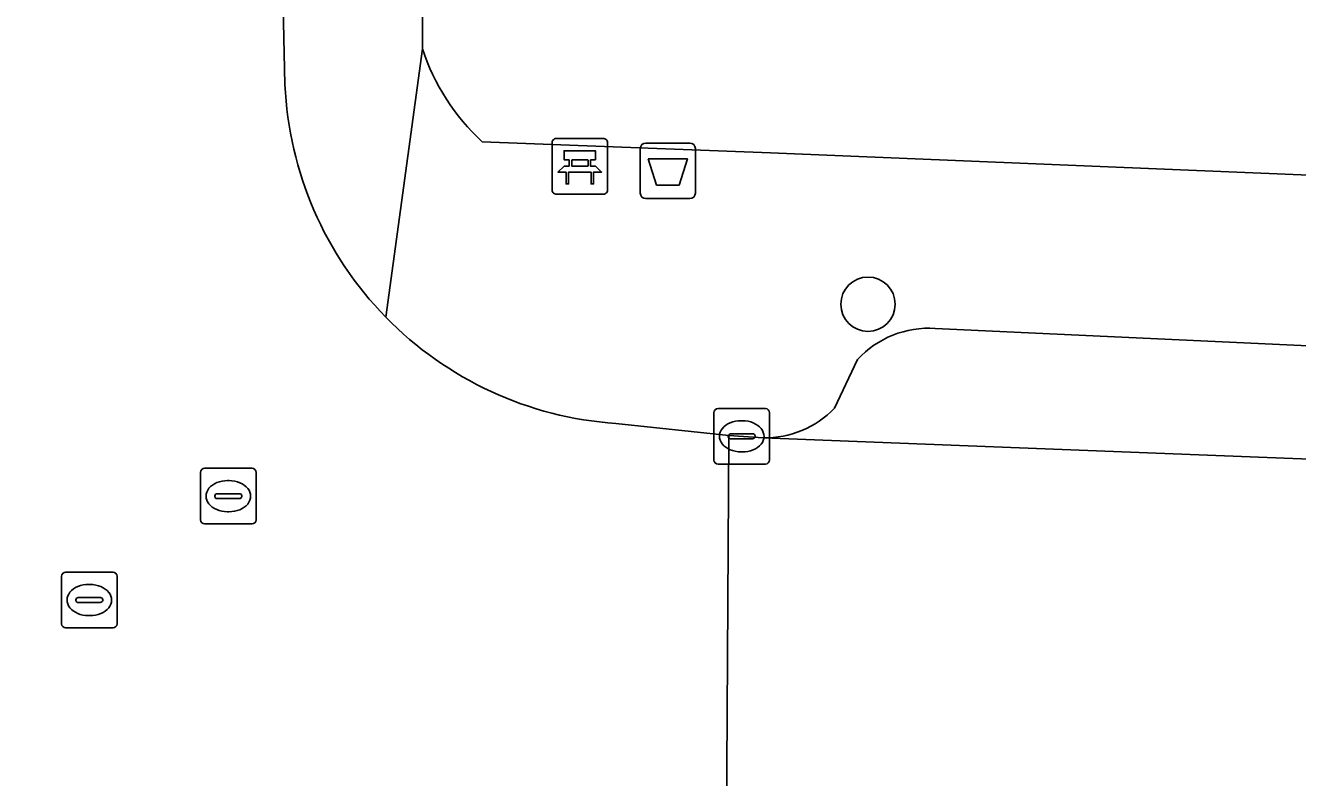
# Model space of a CAD drawing. Extents: x 160732 to 162107, y 387428 to 388479.
# Drawn here: x 161427.49 to 161450.36, y 388013.08 to 388026.6 of the extents above; entities that cross this region are included whole.
import ezdxf

# ---------------------------------------------------------------- set-up
doc = ezdxf.new("R2010")
doc.units = 0
for name, color, linetype in [('IMGEO_Afvalbak', 7, 'Continuous'), ('IMGEO_Bank', 7, 'Continuous'), ('IMGEO_Boom', 7, 'Continuous'), ('IMGEO_Erf', 7, 'Continuous'), ('IMGEO_Kolk', 7, 'Continuous'), ('IMGEO_Parkeervlak_open', 7, 'Continuous'), ('IMGEO_Rijbaan_lokaal_open', 7, 'Continuous'), ('IMGEO_Rioolput', 7, 'Continuous'), ('IMGEO_Voetpad_open', 7, 'Continuous')]:
    doc.layers.add(name, color=color, linetype=linetype)

msp = doc.modelspace()

# ---------------------------------------------------------------- linework, layer by layer
at = {"layer": 'IMGEO_Afvalbak'}
for p, q in [((161438.642, 388024.486), (161439.432, 388024.486)), ((161439.432, 388024.486), (161438.642, 388024.486)), ((161438.542, 388023.586), (161438.542, 388024.386)), ((161438.542, 388024.386), (161438.542, 388023.586)), ((161439.532, 388024.386), (161439.532, 388023.586)), ((161439.532, 388023.586), (161439.532, 388024.386)), ((161439.432, 388023.486), (161438.642, 388023.486)), ((161438.642, 388023.486), (161439.432, 388023.486))]:
    msp.add_line(p, q, dxfattribs=at)
msp.add_lwpolyline([(161438.685, 388024.2), (161439.389, 388024.2), (161439.24, 388023.73), (161438.834, 388023.73), (161438.685, 388024.2)], dxfattribs=at)
for centre, start, end in [((161438.642, 388024.386), 90, 180), ((161438.642, 388024.386), 90, 180), ((161439.432, 388024.386), 0, 90), ((161439.432, 388024.386), 360, 90), ((161438.642, 388023.586), 180, 270), ((161438.642, 388023.586), 180, 270), ((161439.432, 388023.586), 270, 0), ((161439.432, 388023.586), 270, 0)]:
    msp.add_arc(centre, 0.1, start, end, dxfattribs=at)
at = {"layer": 'IMGEO_Bank'}
for p, q in [((161436.955, 388023.642), (161436.955, 388024.483)), ((161436.955, 388024.483), (161436.955, 388023.642)), ((161437.03, 388024.567), (161437.871, 388024.567)), ((161437.871, 388024.567), (161437.03, 388024.567)), ((161437.955, 388024.492), (161437.955, 388023.651)), ((161437.955, 388023.651), (161437.955, 388024.492)), ((161437.264, 388024.073), (161437.264, 388024.179)), ((161437.308, 388024.179), (161437.308, 388024.073)), ((161437.596, 388024.185), (161437.314, 388024.185)), ((161437.314, 388024.067), (161437.596, 388024.067)), ((161437.602, 388024.073), (161437.602, 388024.179)), ((161437.646, 388024.179), (161437.646, 388024.073)), ((161437.652, 388023.965), (161437.259, 388023.965)), ((161437.88, 388023.567), (161437.039, 388023.567)), ((161437.039, 388023.567), (161437.88, 388023.567))]:
    msp.add_line(p, q, dxfattribs=at)
for points in [[(161437.258, 388024.185), (161437.172, 388024.185), (161437.172, 388024.346), (161437.735, 388024.346), (161437.735, 388024.185), (161437.652, 388024.185)], [(161437.202, 388023.965), (161437.06, 388023.965), (161437.172, 388024.067), (161437.258, 388024.067)], [(161437.652, 388024.067), (161437.735, 388024.067), (161437.847, 388023.965), (161437.708, 388023.965)], [(161437.252, 388023.958), (161437.252, 388023.751), (161437.209, 388023.751), (161437.209, 388023.958)], [(161437.702, 388023.958), (161437.702, 388023.751), (161437.658, 388023.751), (161437.658, 388023.958)]]:
    msp.add_lwpolyline(points, dxfattribs=at)
for centre, radius, start, end in [((161437.033, 388024.489), 0.0779, 92.4484, 184.2845), ((161437.033, 388024.489), 0.0779, 92.4484, 184.2845), ((161437.877, 388024.489), 0.0779, 2.4484, 94.2845), ((161437.877, 388024.489), 0.0779, 2.4484, 94.2845), ((161437.257, 388024.178), 0.00671, 2.8957, 87.1043), ((161437.257, 388024.074), 0.00671, 272.8957, 357.1043), ((161437.314, 388024.178), 0.00671, 92.8957, 177.1043), ((161437.314, 388024.074), 0.00671, 182.8957, 267.1043), ((161437.596, 388024.178), 0.00671, 2.8957, 87.1043), ((161437.596, 388024.074), 0.00671, 272.8957, 357.1043), ((161437.653, 388024.178), 0.00671, 92.8957, 177.1043), ((161437.653, 388024.074), 0.00671, 182.8957, 267.1043), ((161437.202, 388023.958), 0.00671, 2.8957, 87.1043), ((161437.259, 388023.958), 0.00671, 92.8957, 177.1043), ((161437.651, 388023.958), 0.00671, 2.8957, 87.1043), ((161437.708, 388023.958), 0.00671, 92.8957, 177.1043), ((161437.033, 388023.645), 0.0779, 182.4484, 274.2845), ((161437.033, 388023.645), 0.0779, 182.4484, 274.2845), ((161437.877, 388023.645), 0.0779, 272.4484, 4.2845), ((161437.877, 388023.645), 0.0779, 272.4484, 4.2845)]:
    msp.add_arc(centre, radius, start, end, dxfattribs=at)
at = {"layer": 'IMGEO_Boom'}
msp.add_circle((161442.635, 388021.589), 0.489, dxfattribs=at)
at = {"layer": 'IMGEO_Erf'}
for points in [[(161434.462, 388069.888), (161434.557, 388060.172), (161434.624, 388026.178)], [(161435.699, 388024.509), (161440.885, 388024.31), (161500, 388021.862), (161549.709, 388019.812)]]:
    msp.add_lwpolyline(points, dxfattribs=at)
msp.add_arc((161438.438, 388027.454), 4.022, 198.4983, 227.0727, dxfattribs=at)
at = {"layer": 'IMGEO_Kolk'}
for p, q in [((161439.864, 388018.79), (161439.864, 388019.642)), ((161439.939, 388019.716), (161440.791, 388019.716)), ((161440.865, 388019.642), (161440.865, 388018.79)), ((161440.352, 388019.496), (161440.377, 388019.496)), ((161440.123, 388019.21), (161440.123, 388019.222)), ((161440.561, 388019.173), (161440.163, 388019.173)), ((161440.166, 388019.259), (161440.564, 388019.259)), ((161440.607, 388019.222), (161440.607, 388019.21)), ((161440.791, 388018.716), (161439.939, 388018.716)), ((161440.375, 388018.936), (161440.35, 388018.936))]:
    msp.add_line(p, q, dxfattribs=at)
for points in [[(161439.864, 388018.79), (161439.864, 388019.642)], [(161439.939, 388019.716), (161440.791, 388019.716)], [(161440.865, 388019.642), (161440.865, 388018.79)], [(161440.791, 388018.716), (161439.939, 388018.716)]]:
    msp.add_lwpolyline(points, dxfattribs=at)
for centre, radius, start, end in [((161439.941, 388019.64), 0.0765, 91.552, 178.448), ((161439.941, 388019.64), 0.0765, 91.552, 178.448), ((161440.789, 388019.64), 0.0765, 1.552, 88.448), ((161440.789, 388019.64), 0.0765, 1.552, 88.448), ((161440.163, 388019.219), 0.0403, 85.8775, 175.7526), ((161440.16, 388019.209), 0.0366, 178.938, 274.7102), ((161440.564, 388019.216), 0.043, 264.8664, 352.4533), ((161440.568, 388019.221), 0.0386, 1.7309, 96.639), ((161439.941, 388018.792), 0.0765, 181.552, 268.448), ((161439.941, 388018.792), 0.0765, 181.552, 268.448), ((161440.789, 388018.792), 0.0765, 271.552, 358.448), ((161440.789, 388018.792), 0.0765, 271.552, 358.448)]:
    msp.add_arc(centre, radius, start, end, dxfattribs=at)
for centre, major_axis, ratio, start_param, end_param in [((161440.351, 388019.216), (-0.387, 0.002), 0.722429, 4.712389, 7.853982), ((161440.376, 388019.216), (-0.39, 0.002), 0.717154, 1.570796, 4.712389)]:
    msp.add_ellipse(centre, major_axis=major_axis, ratio=ratio, start_param=start_param, end_param=end_param, dxfattribs=at)
at = {"layer": 'IMGEO_Parkeervlak_open'}
for points in [[(161463.534, 388018.75), (161463.632, 388020.254), (161459.455, 388020.426), (161443.845, 388021.154)], [(161442.449, 388020.595), (161442.033, 388019.719)], [(161440.75, 388019.19), (161463.939, 388018.285)]]:
    msp.add_lwpolyline(points, dxfattribs=at)
for centre, radius, start, end in [((161443.726, 388019.427), 1.731, 86.0722, 137.573), ((161440.793, 388020.907), 1.717, 268.5755, 316.2387)]:
    msp.add_arc(centre, radius, start, end, dxfattribs=at)
at = {"layer": 'IMGEO_Rijbaan_lokaal_open'}
for points in [[(161432.154, 388025.535), (161432.108, 388027.5), (161427.076, 388027.448), (161427.158, 388006.474), (161432.185, 388006.493)], [(161440.134, 388019.233), (161438.102, 388019.447)], [(161438.903, 388012.332), (161440.091, 388012.254), (161440.134, 388019.233)], [(161526.078, 388015.991), (161500, 388016.878), (161466.045, 388018.141), (161463.939, 388018.285), (161440.75, 388019.19), (161440.134, 388019.233), (161440.091, 388012.254), (161441.421, 388012.203), (161487.149, 388010.413), (161487.325, 388010.423), (161505.921, 388009.669), (161506.042, 388009.654), (161547.657, 388007.97), (161547.726, 388007.972), (161566.362, 388007.179), (161566.442, 388007.169), (161594.761, 388006.028), (161595.044, 388013.04)]]:
    msp.add_lwpolyline(points, dxfattribs=at)
for centre, radius, start, end in [((161438.529, 388025.818), 6.381, 182.5416, 224.3642), ((161438.54, 388025.829), 6.397, 224.3662, 266.0712)]:
    msp.add_arc(centre, radius, start, end, dxfattribs=at)
at = {"layer": 'IMGEO_Rioolput'}
for p, q in [((161430.635, 388017.715), (161430.635, 388018.567)), ((161430.71, 388018.641), (161431.562, 388018.641)), ((161431.636, 388018.567), (161431.636, 388017.715)), ((161431.123, 388018.421), (161431.148, 388018.421)), ((161430.894, 388018.135), (161430.894, 388018.147)), ((161431.332, 388018.098), (161430.934, 388018.098)), ((161430.937, 388018.184), (161431.335, 388018.184)), ((161431.378, 388018.147), (161431.378, 388018.135)), ((161431.146, 388017.861), (161431.121, 388017.861)), ((161431.562, 388017.641), (161430.71, 388017.641)), ((161428.136, 388015.848), (161428.136, 388016.7)), ((161428.211, 388016.774), (161429.063, 388016.774)), ((161429.137, 388016.7), (161429.137, 388015.848)), ((161428.624, 388016.554), (161428.649, 388016.554)), ((161428.395, 388016.268), (161428.395, 388016.28)), ((161428.833, 388016.231), (161428.435, 388016.231)), ((161428.438, 388016.317), (161428.836, 388016.317)), ((161428.879, 388016.28), (161428.879, 388016.268)), ((161428.647, 388015.994), (161428.622, 388015.994)), ((161429.063, 388015.774), (161428.211, 388015.774))]:
    msp.add_line(p, q, dxfattribs=at)
for points in [[(161430.635, 388017.715), (161430.635, 388018.567)], [(161430.71, 388018.641), (161431.562, 388018.641)], [(161431.636, 388018.567), (161431.636, 388017.715)], [(161431.562, 388017.641), (161430.71, 388017.641)], [(161428.136, 388015.848), (161428.136, 388016.7)], [(161428.211, 388016.774), (161429.063, 388016.774)], [(161429.137, 388016.7), (161429.137, 388015.848)], [(161429.063, 388015.774), (161428.211, 388015.774)]]:
    msp.add_lwpolyline(points, dxfattribs=at)
for centre, radius, start, end in [((161430.712, 388018.565), 0.0765, 91.552, 178.448), ((161430.712, 388018.565), 0.0765, 91.552, 178.448), ((161431.56, 388018.565), 0.0765, 1.552, 88.448), ((161431.56, 388018.565), 0.0765, 1.552, 88.448), ((161430.934, 388018.144), 0.0403, 85.8775, 175.7526), ((161430.931, 388018.134), 0.0366, 178.938, 274.7102), ((161431.335, 388018.141), 0.043, 264.8664, 352.4533), ((161431.339, 388018.146), 0.0386, 1.7309, 96.639), ((161430.712, 388017.717), 0.0765, 181.552, 268.448), ((161430.712, 388017.717), 0.0765, 181.552, 268.448), ((161431.56, 388017.717), 0.0765, 271.552, 358.448), ((161431.56, 388017.717), 0.0765, 271.552, 358.448), ((161428.213, 388016.698), 0.0765, 91.552, 178.448), ((161428.213, 388016.698), 0.0765, 91.552, 178.448), ((161429.061, 388016.698), 0.0765, 1.552, 88.448), ((161429.061, 388016.698), 0.0765, 1.552, 88.448), ((161428.435, 388016.277), 0.0403, 85.8775, 175.7526), ((161428.432, 388016.267), 0.0366, 178.938, 274.7102), ((161428.836, 388016.274), 0.043, 264.8664, 352.4533), ((161428.84, 388016.279), 0.0386, 1.7309, 96.639), ((161428.213, 388015.85), 0.0765, 181.552, 268.448), ((161428.213, 388015.85), 0.0765, 181.552, 268.448), ((161429.061, 388015.85), 0.0765, 271.552, 358.448), ((161429.061, 388015.85), 0.0765, 271.552, 358.448)]:
    msp.add_arc(centre, radius, start, end, dxfattribs=at)
for centre, major_axis, ratio, start_param, end_param in [((161431.122, 388018.141), (-0.387, 0.002), 0.722429, 4.712389, 7.853982), ((161431.147, 388018.141), (-0.39, 0.002), 0.717154, 1.570796, 4.712389), ((161428.623, 388016.274), (-0.387, 0.002), 0.722429, 4.712389, 7.853982), ((161428.648, 388016.274), (-0.39, 0.002), 0.717154, 1.570796, 4.712389)]:
    msp.add_ellipse(centre, major_axis=major_axis, ratio=ratio, start_param=start_param, end_param=end_param, dxfattribs=at)
at = {"layer": 'IMGEO_Voetpad_open'}
for points in [[(161431.953, 388070.654), (161432.061, 388042.061), (161433.25, 388042.065), (161433.25, 388035.94), (161432.066, 388035.942), (161432.108, 388027.5), (161432.154, 388025.535)], [(161433.967, 388021.356), (161434.624, 388026.178), (161434.557, 388060.172)], [(161434.624, 388026.178), (161433.967, 388021.356)], [(161500, 388021.862), (161440.885, 388024.31), (161435.699, 388024.509)], [(161443.845, 388021.154), (161459.455, 388020.426), (161463.632, 388020.254), (161463.534, 388018.75)], [(161442.033, 388019.719), (161442.449, 388020.595)], [(161438.102, 388019.447), (161440.134, 388019.233), (161440.75, 388019.19)]]:
    msp.add_lwpolyline(points, dxfattribs=at)
for centre, radius, start, end in [((161438.438, 388027.454), 4.022, 198.4983, 227.0727), ((161438.529, 388025.818), 6.381, 182.5416, 224.3642), ((161438.54, 388025.829), 6.397, 224.3662, 266.0712), ((161443.726, 388019.427), 1.731, 86.0722, 137.573), ((161440.793, 388020.907), 1.717, 268.5755, 316.2387)]:
    msp.add_arc(centre, radius, start, end, dxfattribs=at)

doc.saveas('drawing.dxf')
